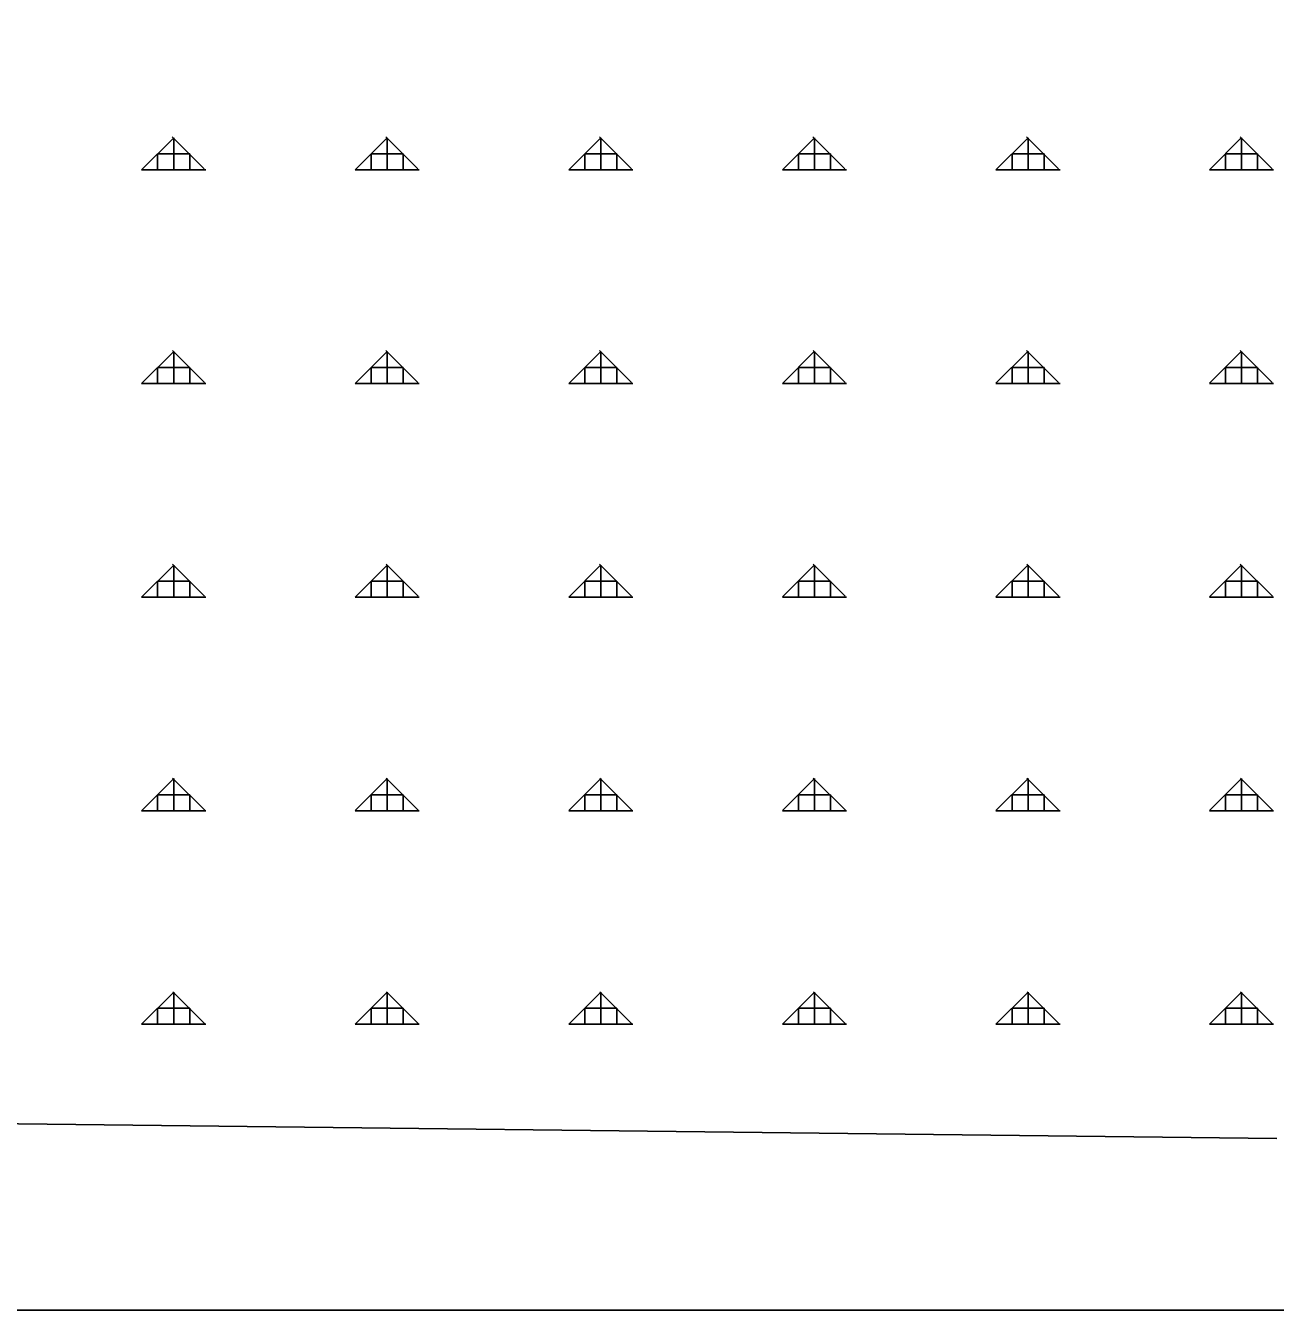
# Model space of a CAD drawing. Extents: x 410727 to 412947, y 4463506 to 4466382.
# Drawn here: x 411220 to 411512.5, y 4463506.2 to 4463806.8 of the extents above; entities that cross this region are included whole.
import ezdxf

# ---------------------------------------------------------------- set-up
doc = ezdxf.new("R2010")
doc.units = 0
for name, color, linetype in [('LJ_ÇERÇEVE', 7, 'Continuous'), ('PL_AYA_ORMAN', 7, 'Continuous'), ('TR_ORMAN', 7, 'Continuous')]:
    doc.layers.add(name, color=color, linetype=linetype)

msp = doc.modelspace()

# ---------------------------------------------------------------- linework, layer by layer
at = {"layer": 'LJ_ÇERÇEVE'}
msp.add_lwpolyline([(410732.32, 4466381.6), (412946.74, 4466381.6), (412946.74, 4463506.16), (410732.32, 4463506.16)], close=True, dxfattribs=at)
at = {"layer": 'PL_AYA_ORMAN'}
msp.add_lwpolyline([(410924.1, 4463553.24), (410953.14, 4463552.9), (410936.96, 4463561.96), (410921.79, 4463578.65), (410921.79, 4463591.26), (410925.86, 4463606.84), (410940.29, 4463616.85), (410957.32, 4463615.37), (410989.89, 4463607.95), (410992.85, 4463612.03), (411002.1, 4463613.51), (411018.76, 4463610.18), (411034.67, 4463602.39), (411057.99, 4463584.96), (411067.25, 4463601.65), (411078.72, 4463599.05), (411105, 4463582.73), (411130.91, 4463564.19), (411151.28, 4463550.58), (411512.89, 4463546.35)], dxfattribs=at)
at = {"layer": 'TR_ORMAN'}
for p, q in [((411247.12, 4463773.07), (411254.62, 4463780.57)), ((411247.12, 4463773.07), (411254.62, 4463780.57)), ((411261.78, 4463773.31), (411254.29, 4463780.81)), ((411261.78, 4463773.31), (411254.29, 4463780.81)), ((411254.62, 4463773.09), (411254.62, 4463780.59)), ((411254.62, 4463773.09), (411254.62, 4463780.59)), ((411297.12, 4463773.08), (411304.62, 4463780.58)), ((411297.12, 4463773.08), (411304.62, 4463780.58)), ((411311.78, 4463773.31), (411304.28, 4463780.81)), ((411311.78, 4463773.31), (411304.28, 4463780.81)), ((411304.62, 4463773.09), (411304.62, 4463780.59)), ((411304.62, 4463773.09), (411304.62, 4463780.59)), ((411347.12, 4463773.09), (411354.62, 4463780.58)), ((411347.12, 4463773.09), (411354.62, 4463780.58)), ((411361.77, 4463773.31), (411354.27, 4463780.81)), ((411361.77, 4463773.31), (411354.27, 4463780.81)), ((411354.62, 4463773.09), (411354.62, 4463780.59)), ((411354.62, 4463773.09), (411354.62, 4463780.59)), ((411397.12, 4463773.09), (411404.62, 4463780.59)), ((411411.76, 4463773.31), (411404.26, 4463780.81)), ((411404.62, 4463773.09), (411404.62, 4463780.59)), ((411447.12, 4463773.1), (411454.62, 4463780.6)), ((411461.75, 4463773.31), (411454.26, 4463780.81)), ((411454.62, 4463773.09), (411454.62, 4463780.59)), ((411497.12, 4463773.11), (411504.62, 4463780.61)), ((411511.75, 4463773.31), (411504.25, 4463780.81)), ((411504.62, 4463773.09), (411504.62, 4463780.59)), ((411250.87, 4463773.09), (411250.87, 4463776.84)), ((411250.87, 4463776.84), (411258.37, 4463776.84)), ((411250.87, 4463773.09), (411250.87, 4463776.84)), ((411250.87, 4463776.84), (411258.37, 4463776.84)), ((411258.37, 4463773.09), (411258.37, 4463776.84)), ((411258.37, 4463773.09), (411258.37, 4463776.84)), ((411300.87, 4463773.09), (411300.87, 4463776.84)), ((411300.87, 4463776.84), (411308.37, 4463776.84)), ((411300.87, 4463773.09), (411300.87, 4463776.84)), ((411300.87, 4463776.84), (411308.37, 4463776.84)), ((411308.37, 4463773.09), (411308.37, 4463776.84)), ((411308.37, 4463773.09), (411308.37, 4463776.84)), ((411350.87, 4463773.09), (411350.87, 4463776.84)), ((411350.87, 4463776.84), (411358.37, 4463776.84)), ((411350.87, 4463773.09), (411350.87, 4463776.84)), ((411350.87, 4463776.84), (411358.37, 4463776.84)), ((411358.37, 4463773.09), (411358.37, 4463776.84)), ((411358.37, 4463773.09), (411358.37, 4463776.84)), ((411400.87, 4463773.09), (411400.87, 4463776.84)), ((411400.87, 4463776.84), (411408.37, 4463776.84)), ((411408.37, 4463773.09), (411408.37, 4463776.84)), ((411450.87, 4463773.09), (411450.87, 4463776.84)), ((411450.87, 4463776.84), (411458.37, 4463776.84)), ((411458.37, 4463773.09), (411458.37, 4463776.84)), ((411500.87, 4463773.09), (411500.87, 4463776.84)), ((411500.87, 4463776.84), (411508.37, 4463776.84)), ((411508.37, 4463773.09), (411508.37, 4463776.84)), ((411247.12, 4463773.09), (411262.12, 4463773.09)), ((411247.12, 4463773.09), (411262.12, 4463773.09)), ((411297.12, 4463773.09), (411312.12, 4463773.09)), ((411297.12, 4463773.09), (411312.12, 4463773.09)), ((411347.12, 4463773.09), (411362.12, 4463773.09)), ((411347.12, 4463773.09), (411362.12, 4463773.09)), ((411397.12, 4463773.09), (411412.12, 4463773.09)), ((411447.12, 4463773.09), (411462.12, 4463773.09)), ((411497.12, 4463773.09), (411512.12, 4463773.09)), ((411247.12, 4463723.08), (411254.62, 4463730.58)), ((411261.82, 4463723.28), (411254.32, 4463730.78)), ((411254.62, 4463723.09), (411254.62, 4463730.59)), ((411297.12, 4463723.09), (411304.62, 4463730.59)), ((411311.81, 4463723.28), (411304.31, 4463730.78)), ((411304.62, 4463723.09), (411304.62, 4463730.59)), ((411347.12, 4463723.09), (411354.62, 4463730.59)), ((411361.8, 4463723.28), (411354.3, 4463730.78)), ((411354.62, 4463723.09), (411354.62, 4463730.59)), ((411397.12, 4463723.1), (411404.62, 4463730.6)), ((411411.79, 4463723.28), (411404.3, 4463730.78)), ((411404.62, 4463723.09), (411404.62, 4463730.59)), ((411447.12, 4463723.11), (411454.62, 4463730.61)), ((411461.79, 4463723.28), (411454.29, 4463730.78)), ((411454.62, 4463723.09), (411454.62, 4463730.59)), ((411497.12, 4463723.11), (411504.62, 4463730.61)), ((411511.78, 4463723.28), (411504.28, 4463730.78)), ((411504.62, 4463723.09), (411504.62, 4463730.59)), ((411250.87, 4463723.09), (411250.87, 4463726.84)), ((411250.87, 4463726.84), (411258.37, 4463726.84)), ((411258.37, 4463723.09), (411258.37, 4463726.84)), ((411300.87, 4463723.09), (411300.87, 4463726.84)), ((411300.87, 4463726.84), (411308.37, 4463726.84)), ((411308.37, 4463723.09), (411308.37, 4463726.84)), ((411350.87, 4463723.09), (411350.87, 4463726.84)), ((411350.87, 4463726.84), (411358.37, 4463726.84)), ((411358.37, 4463723.09), (411358.37, 4463726.84)), ((411400.87, 4463723.09), (411400.87, 4463726.84)), ((411400.87, 4463726.84), (411408.37, 4463726.84)), ((411408.37, 4463723.09), (411408.37, 4463726.84)), ((411450.87, 4463723.09), (411450.87, 4463726.84)), ((411450.87, 4463726.84), (411458.37, 4463726.84)), ((411458.37, 4463723.09), (411458.37, 4463726.84)), ((411500.87, 4463723.09), (411500.87, 4463726.84)), ((411500.87, 4463726.84), (411508.37, 4463726.84)), ((411508.37, 4463723.09), (411508.37, 4463726.84)), ((411247.12, 4463723.09), (411262.12, 4463723.09)), ((411297.12, 4463723.09), (411312.12, 4463723.09)), ((411347.12, 4463723.09), (411362.12, 4463723.09)), ((411397.12, 4463723.09), (411412.12, 4463723.09)), ((411447.12, 4463723.09), (411462.12, 4463723.09)), ((411497.12, 4463723.09), (411512.12, 4463723.09)), ((411261.85, 4463673.26), (411254.35, 4463680.76)), ((411311.84, 4463673.26), (411304.34, 4463680.76)), ((411361.83, 4463673.26), (411354.33, 4463680.76)), ((411411.83, 4463673.26), (411404.33, 4463680.76)), ((411461.82, 4463673.26), (411454.32, 4463680.76)), ((411511.81, 4463673.26), (411504.31, 4463680.76)), ((411247.12, 4463673.09), (411254.62, 4463680.59)), ((411254.62, 4463673.09), (411254.62, 4463680.59)), ((411297.12, 4463673.09), (411304.62, 4463680.59)), ((411304.62, 4463673.09), (411304.62, 4463680.59)), ((411347.12, 4463673.1), (411354.62, 4463680.6)), ((411354.62, 4463673.09), (411354.62, 4463680.59)), ((411397.12, 4463673.11), (411404.62, 4463680.61)), ((411404.62, 4463673.09), (411404.62, 4463680.59)), ((411447.12, 4463673.11), (411454.62, 4463680.61)), ((411454.62, 4463673.09), (411454.62, 4463680.59)), ((411497.12, 4463673.12), (411504.62, 4463680.62)), ((411504.62, 4463673.09), (411504.62, 4463680.59)), ((411250.87, 4463673.09), (411250.87, 4463676.84)), ((411250.87, 4463676.84), (411258.37, 4463676.84)), ((411258.37, 4463673.09), (411258.37, 4463676.84)), ((411300.87, 4463673.09), (411300.87, 4463676.84)), ((411300.87, 4463676.84), (411308.37, 4463676.84)), ((411308.37, 4463673.09), (411308.37, 4463676.84)), ((411350.87, 4463673.09), (411350.87, 4463676.84)), ((411350.87, 4463676.84), (411358.37, 4463676.84)), ((411358.37, 4463673.09), (411358.37, 4463676.84)), ((411400.87, 4463673.09), (411400.87, 4463676.84)), ((411400.87, 4463676.84), (411408.37, 4463676.84)), ((411408.37, 4463673.09), (411408.37, 4463676.84)), ((411450.87, 4463673.09), (411450.87, 4463676.84)), ((411450.87, 4463676.84), (411458.37, 4463676.84)), ((411458.37, 4463673.09), (411458.37, 4463676.84)), ((411500.87, 4463673.09), (411500.87, 4463676.84)), ((411500.87, 4463676.84), (411508.37, 4463676.84)), ((411508.37, 4463673.09), (411508.37, 4463676.84)), ((411247.12, 4463673.09), (411262.12, 4463673.09)), ((411297.12, 4463673.09), (411312.12, 4463673.09)), ((411347.12, 4463673.09), (411362.12, 4463673.09)), ((411397.12, 4463673.09), (411412.12, 4463673.09)), ((411447.12, 4463673.09), (411462.12, 4463673.09)), ((411497.12, 4463673.09), (411512.12, 4463673.09)), ((411247.12, 4463623.09), (411254.62, 4463630.59)), ((411261.88, 4463623.24), (411254.38, 4463630.73)), ((411254.62, 4463623.09), (411254.62, 4463630.59)), ((411297.12, 4463623.1), (411304.62, 4463630.6)), ((411311.87, 4463623.24), (411304.37, 4463630.73)), ((411304.62, 4463623.09), (411304.62, 4463630.59)), ((411347.12, 4463623.11), (411354.62, 4463630.61)), ((411361.87, 4463623.24), (411354.37, 4463630.73)), ((411354.62, 4463623.09), (411354.62, 4463630.59)), ((411397.12, 4463623.12), (411404.62, 4463630.61)), ((411411.86, 4463623.24), (411404.36, 4463630.73)), ((411404.62, 4463623.09), (411404.62, 4463630.59)), ((411447.12, 4463623.12), (411454.62, 4463630.62)), ((411461.85, 4463623.24), (411454.35, 4463630.73)), ((411454.62, 4463623.09), (411454.62, 4463630.59)), ((411497.12, 4463623.13), (411504.62, 4463630.63)), ((411511.84, 4463623.24), (411504.34, 4463630.73)), ((411504.62, 4463623.09), (411504.62, 4463630.59)), ((411250.87, 4463623.09), (411250.87, 4463626.84)), ((411250.87, 4463626.84), (411258.37, 4463626.84)), ((411258.37, 4463623.09), (411258.37, 4463626.84)), ((411300.87, 4463623.09), (411300.87, 4463626.84)), ((411300.87, 4463626.84), (411308.37, 4463626.84)), ((411308.37, 4463623.09), (411308.37, 4463626.84)), ((411350.87, 4463623.09), (411350.87, 4463626.84)), ((411350.87, 4463626.84), (411358.37, 4463626.84)), ((411358.37, 4463623.09), (411358.37, 4463626.84)), ((411400.87, 4463623.09), (411400.87, 4463626.84)), ((411400.87, 4463626.84), (411408.37, 4463626.84)), ((411408.37, 4463623.09), (411408.37, 4463626.84)), ((411450.87, 4463623.09), (411450.87, 4463626.84)), ((411450.87, 4463626.84), (411458.37, 4463626.84)), ((411458.37, 4463623.09), (411458.37, 4463626.84)), ((411500.87, 4463623.09), (411500.87, 4463626.84)), ((411500.87, 4463626.84), (411508.37, 4463626.84)), ((411508.37, 4463623.09), (411508.37, 4463626.84)), ((411247.12, 4463623.09), (411262.12, 4463623.09)), ((411297.12, 4463623.09), (411312.12, 4463623.09)), ((411347.12, 4463623.09), (411362.12, 4463623.09)), ((411397.12, 4463623.09), (411412.12, 4463623.09)), ((411447.12, 4463623.09), (411462.12, 4463623.09)), ((411497.12, 4463623.09), (411512.12, 4463623.09)), ((411247.12, 4463573.1), (411254.62, 4463580.6)), ((411261.91, 4463573.21), (411254.41, 4463580.71)), ((411254.62, 4463573.09), (411254.62, 4463580.59)), ((411297.12, 4463573.11), (411304.62, 4463580.61)), ((411311.9, 4463573.21), (411304.41, 4463580.71)), ((411304.62, 4463573.09), (411304.62, 4463580.59)), ((411347.12, 4463573.12), (411354.62, 4463580.61)), ((411361.9, 4463573.21), (411354.4, 4463580.71)), ((411354.62, 4463573.09), (411354.62, 4463580.59)), ((411397.12, 4463573.12), (411404.62, 4463580.62)), ((411411.89, 4463573.21), (411404.39, 4463580.71)), ((411404.62, 4463573.09), (411404.62, 4463580.59)), ((411447.12, 4463573.13), (411454.62, 4463580.63)), ((411461.88, 4463573.21), (411454.38, 4463580.71)), ((411454.62, 4463573.09), (411454.62, 4463580.59)), ((411497.12, 4463573.14), (411504.62, 4463580.64)), ((411511.87, 4463573.21), (411504.38, 4463580.71)), ((411504.62, 4463573.09), (411504.62, 4463580.59)), ((411250.87, 4463573.09), (411250.87, 4463576.84)), ((411250.87, 4463576.84), (411258.37, 4463576.84)), ((411258.37, 4463573.09), (411258.37, 4463576.84)), ((411300.87, 4463573.09), (411300.87, 4463576.84)), ((411300.87, 4463576.84), (411308.37, 4463576.84)), ((411308.37, 4463573.09), (411308.37, 4463576.84)), ((411350.87, 4463573.09), (411350.87, 4463576.84)), ((411350.87, 4463576.84), (411358.37, 4463576.84)), ((411358.37, 4463573.09), (411358.37, 4463576.84)), ((411400.87, 4463573.09), (411400.87, 4463576.84)), ((411400.87, 4463576.84), (411408.37, 4463576.84)), ((411408.37, 4463573.09), (411408.37, 4463576.84)), ((411450.87, 4463573.09), (411450.87, 4463576.84)), ((411450.87, 4463576.84), (411458.37, 4463576.84)), ((411458.37, 4463573.09), (411458.37, 4463576.84)), ((411500.87, 4463573.09), (411500.87, 4463576.84)), ((411500.87, 4463576.84), (411508.37, 4463576.84)), ((411508.37, 4463573.09), (411508.37, 4463576.84)), ((411247.12, 4463573.09), (411262.12, 4463573.09)), ((411297.12, 4463573.09), (411312.12, 4463573.09)), ((411347.12, 4463573.09), (411362.12, 4463573.09)), ((411397.12, 4463573.09), (411412.12, 4463573.09)), ((411447.12, 4463573.09), (411462.12, 4463573.09)), ((411497.12, 4463573.09), (411512.12, 4463573.09))]:
    msp.add_line(p, q, dxfattribs=at)

doc.saveas('drawing.dxf')
